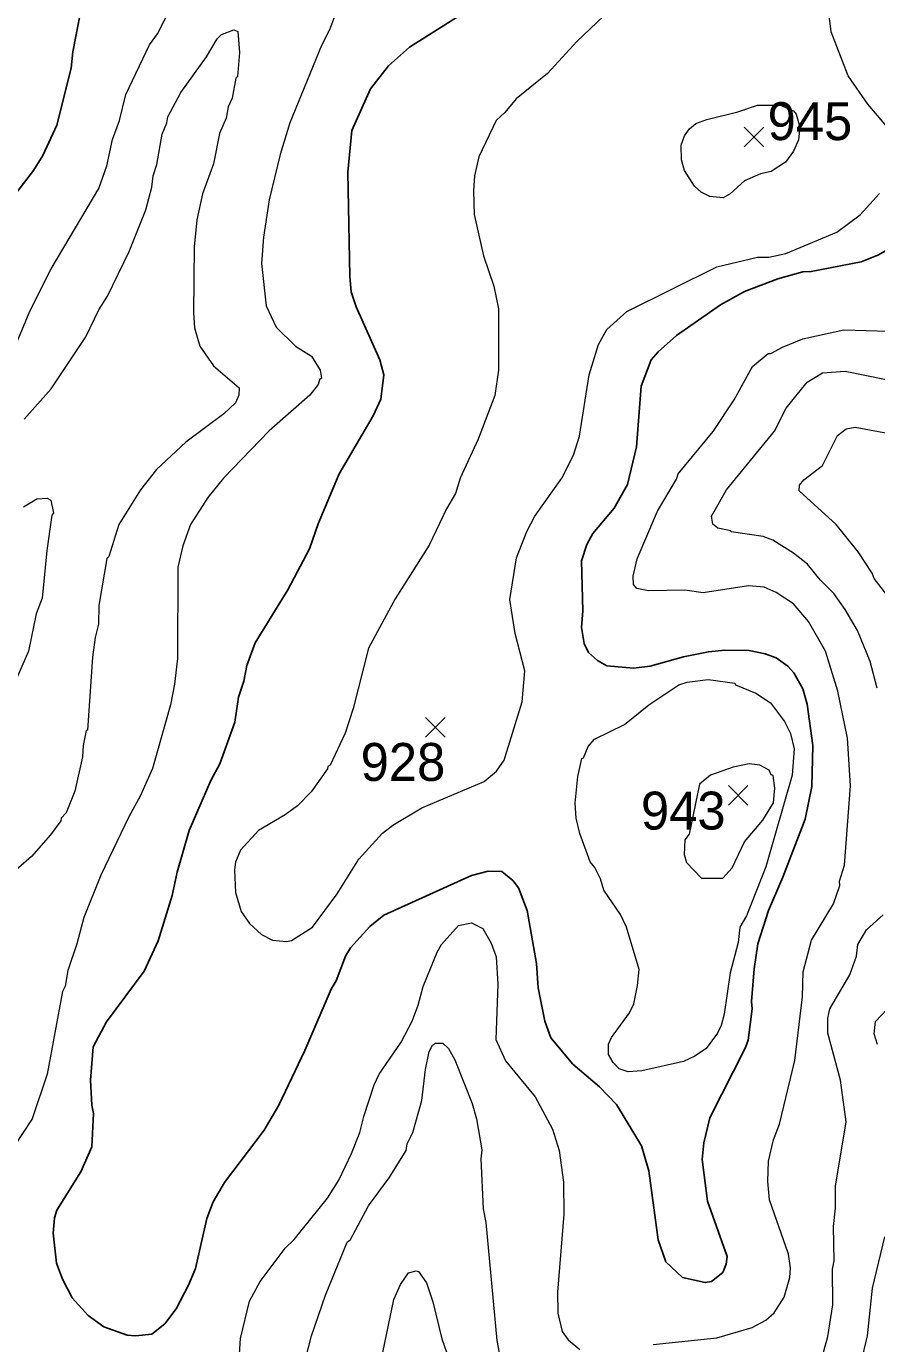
# Model space of a CAD drawing. Extents: x 265.7 to 292.1, y 7676.2 to 7704.2.
# Drawn here: x 274.995 to 276.788, y 7695.187 to 7697.965 of the extents above; entities that cross this region are included whole.
import ezdxf
from ezdxf.enums import TextEntityAlignment as Align

# ---------------------------------------------------------------- set-up
doc = ezdxf.new("R2010")
doc.units = 0
doc.header["$LTSCALE"] = 0.032
for name, color, linetype, lineweight in [('1', 7, 'Continuous', 25), ('2', 7, 'Continuous', 13), ('21', 7, 'Continuous', 25)]:
    doc.layers.add(name, color=color, linetype=linetype, lineweight=lineweight)
doc.layers.add('61', color=7, linetype='Continuous')

msp = doc.modelspace()

# ---------------------------------------------------------------- linework, layer by layer
at = {"layer": '1'}
for points in [[(275.1372, 7698.1394), (275.0925, 7697.9112), (275.0893, 7697.8761), (275.059, 7697.7564), (275.0295, 7697.6925), (275.0095, 7697.6606), (274.9601, 7697.5968)], [(275.1324, 7695.6019), (275.1364, 7695.6721), (275.1324, 7695.6896), (275.13, 7695.7423), (275.1356, 7695.8125), (275.1635, 7695.8652), (275.2433, 7695.9721), (275.2729, 7696.036), (275.3024, 7696.1317), (275.3128, 7696.1812), (275.3383, 7696.269), (275.3838, 7696.3743), (275.4029, 7696.4094), (275.434, 7696.4972), (275.442, 7696.5498), (275.4532, 7696.5834), (275.4596, 7696.6169), (275.4771, 7696.6647), (275.5458, 7696.7765), (275.592, 7696.8626), (275.6104, 7696.9153), (275.6543, 7697.0206), (275.7261, 7697.1435), (275.7421, 7697.1786), (275.7484, 7697.2297), (275.7405, 7697.2616), (275.6902, 7697.3733), (275.6798, 7697.4045), (275.6766, 7697.4372), (275.6726, 7697.6574), (275.6814, 7697.7452), (275.7205, 7697.833), (275.7588, 7697.8816), (275.8027, 7697.9207), (275.9495, 7698.0133)], [(276.9151, 7697.6909), (276.9135, 7697.6558), (276.9031, 7697.6079), (276.8815, 7697.5569), (276.8369, 7697.5082), (276.7906, 7697.4818), (276.7555, 7697.4683)], [(276.7555, 7697.4683), (276.6502, 7697.4475), (276.6326, 7697.4467), (276.5799, 7697.4324), (276.5097, 7697.4052), (276.4586, 7697.3773), (276.3661, 7697.3127), (276.327, 7697.2784), (276.3126, 7697.2616), (276.2911, 7697.2058), (276.2815, 7697.0781), (276.2623, 7696.9983), (276.2344, 7696.9488), (276.1897, 7696.8954), (276.1769, 7696.8722), (276.1658, 7696.8371), (276.1682, 7696.7318), (276.1658, 7696.6967), (276.1714, 7696.6632), (276.1801, 7696.644), (276.1993, 7696.6272), (276.2192, 7696.6161), (276.2751, 7696.6113), (276.3102, 7696.6153), (276.3804, 7696.6352), (276.4331, 7696.6456), (276.4682, 7696.6488), (276.5193, 7696.648), (276.5528, 7696.6416), (276.5759, 7696.6328), (276.6007, 7696.6153), (276.6134, 7696.6009), (276.6326, 7696.5674), (276.6414, 7696.5355), (276.6533, 7696.4477), (276.6517, 7696.3615), (276.6374, 7696.2929), (276.5903, 7696.17), (276.56, 7696.0998), (276.5376, 7696.0296), (276.5296, 7695.9769), (276.5241, 7695.9083), (276.5257, 7695.8923), (276.5169, 7695.8269), (276.5113, 7695.8109), (276.4363, 7695.6625), (276.4235, 7695.6098), (276.4203, 7695.5747), (276.4315, 7695.487), (276.473, 7695.3705), (276.4706, 7695.3545), (276.4634, 7695.3369), (276.4395, 7695.3178), (276.4267, 7695.3154), (276.3788, 7695.3258), (276.3437, 7695.3593), (276.327, 7695.4056), (276.3078, 7695.5508), (276.2919, 7695.6035), (276.2392, 7695.6912), (276.2033, 7695.7279), (276.1474, 7695.7758), (276.1011, 7695.8317), (276.0884, 7695.8668), (276.074, 7695.937), (276.0708, 7695.9881), (276.0509, 7696.0998), (276.0325, 7696.1477), (276.0205, 7696.1636), (275.9974, 7696.182), (275.9687, 7696.1828), (275.9336, 7696.174), (275.7485, 7696.0902), (275.7189, 7696.0663), (275.6782, 7696.0216), (275.6678, 7696.004), (275.6479, 7695.9514), (275.6375, 7695.9338), (275.5817, 7695.8045), (275.5274, 7695.6896), (275.4963, 7695.637), (275.4125, 7695.5261), (275.3886, 7695.4854), (275.375, 7695.4503), (275.3511, 7695.3449), (275.3367, 7695.3098), (275.3104, 7695.2603), (275.2864, 7695.2284), (275.2593, 7695.2069), (275.225, 7695.2029), (275.2074, 7695.2045), (275.158, 7695.222), (275.1252, 7695.246), (275.0909, 7695.2835), (275.071, 7695.3226)], [(275.071, 7695.3226), (275.0582, 7695.3561), (275.051, 7695.4199), (275.0542, 7695.4518), (275.059, 7695.4678), (275.1093, 7695.5492), (275.1324, 7695.6019)]]:
    msp.add_lwpolyline(points, dxfattribs=at)
at = {"layer": '2'}
for points in [[(276.8137, 7697.7484), (276.7698, 7697.8002), (276.7283, 7697.8601), (276.6924, 7697.9527), (276.6837, 7698.0229), (276.6789, 7698.0269), (276.6717, 7698.1218), (276.6789, 7698.1617), (276.7076, 7698.2176), (276.7682, 7698.2663), (276.8018, 7698.2974)], [(276.2687, 7698.0412), (276.1554, 7697.9327), (276.094, 7697.8649), (276.0277, 7697.8114), (276.0038, 7697.7827), (275.9854, 7697.7659), (275.9487, 7697.6893), (275.94, 7697.6494), (275.9376, 7697.6175), (275.9392, 7697.568), (275.9591, 7697.4803), (275.9807, 7697.4164), (275.9902, 7697.3686), (275.9902, 7697.2393), (275.983, 7697.1858), (275.9479, 7697.0941), (275.9096, 7697.0119), (275.9001, 7696.9791), (275.8809, 7696.9472), (275.8442, 7696.8706), (275.7724, 7696.7573), (275.7165, 7696.6536), (275.6838, 7696.5259), (275.6671, 7696.474), (275.6351, 7696.4062), (275.6303, 7696.4038), (275.6296, 7696.399), (275.5952, 7696.3504), (275.5665, 7696.3208), (275.5402, 7696.3017), (275.4843, 7696.269), (275.446, 7696.2275), (275.4356, 7696.2019), (275.4333, 7696.186), (275.4356, 7696.1381), (275.4476, 7696.0982), (275.4652, 7696.0727), (275.4907, 7696.0495), (275.5139, 7696.0375), (275.5434, 7696.0344), (275.5538, 7696.0367), (275.5984, 7696.0647), (275.6503, 7696.1349), (275.6958, 7696.2083), (275.7461, 7696.2634), (275.7676, 7696.2801), (275.829, 7696.3168), (275.9599, 7696.3719), (275.9862, 7696.3942), (276.0022, 7696.4174), (276.0405, 7696.5403), (276.0461, 7696.6057), (276.0253, 7696.6839), (276.0142, 7696.7557), (276.0285, 7696.8435), (276.0501, 7696.8994), (276.0668, 7696.9313), (276.1243, 7697.0119), (276.149, 7697.0605), (276.161, 7697.1004), (276.1817, 7697.2297), (276.2017, 7697.2935), (276.2192, 7697.3255)], [(275.6487, 7697.9965), (275.6343, 7697.9574), (275.6168, 7697.9239), (275.5506, 7697.7611), (275.5298, 7697.6941), (275.5067, 7697.5984), (275.4947, 7697.5202), (275.4907, 7697.4643), (275.5003, 7697.3749), (275.5218, 7697.3302), (275.5625, 7697.2903), (275.596, 7697.2688), (275.6144, 7697.2393), (275.6168, 7697.2225), (275.6128, 7697.2193), (275.6104, 7697.209), (275.5928, 7697.1866), (275.5067, 7697.1116), (275.4101, 7697.0119), (275.3774, 7696.9712), (275.3407, 7696.9137), (275.3247, 7696.869), (275.3144, 7696.8243), (275.3136, 7696.6312), (275.3072, 7696.577), (275.2984, 7696.5339), (275.2609, 7696.3998), (275.2354, 7696.3424), (275.2106, 7696.2977), (275.1516, 7696.1748), (275.1157, 7696.0854), (275.1013, 7696.0296), (275.0822, 7695.9737), (275.0766, 7695.9402), (275.071, 7695.929), (275.0383, 7695.7551), (275.0071, 7695.6609), (274.9704, 7695.6051)], [(274.976, 7697.3015), (275.0024, 7697.3654), (275.047, 7697.4531), (275.1476, 7697.6223), (275.1643, 7697.6702), (275.1763, 7697.726), (275.1907, 7697.7659), (275.2042, 7697.821), (275.2545, 7697.9255), (275.2713, 7697.9487), (275.2976, 7698.0005)], [(274.9896, 7697.1363), (275.047, 7697.2002), (275.1197, 7697.3095), (275.1476, 7697.367), (275.1659, 7697.3957), (275.2114, 7697.4898), (275.2465, 7697.5776), (275.2593, 7697.6255), (275.2617, 7697.6494), (275.2697, 7697.6734), (275.2808, 7697.7372), (275.2912, 7697.7611), (275.2928, 7697.7739), (275.3207, 7697.825), (275.3742, 7697.9), (275.3973, 7697.9383), (275.4061, 7697.9471), (275.4325, 7697.9574), (275.4404, 7697.9535), (275.4444, 7697.9096), (275.4396, 7697.8585), (275.4364, 7697.8553), (275.4285, 7697.813), (275.4205, 7697.7947), (275.4157, 7697.7707), (275.4021, 7697.7388), (275.3894, 7697.675), (275.3662, 7697.6111), (275.3543, 7697.5569), (275.3487, 7697.4994), (275.3471, 7697.3606), (275.3495, 7697.3287), (275.3606, 7697.2904), (275.3894, 7697.2489), (275.4436, 7697.2026), (275.4428, 7697.1866), (275.4356, 7697.1707), (275.4109, 7697.1475), (275.3311, 7697.0877), (275.2689, 7697.0302), (275.2354, 7696.9871), (275.1899, 7696.9137), (275.1683, 7696.8467), (275.1643, 7696.8427), (275.1477, 7696.7435), (275.1468, 7696.7038), (275.1396, 7696.6759), (275.134, 7696.6344), (275.1236, 7696.4804), (275.1205, 7696.4796), (275.1141, 7696.4477), (275.1133, 7696.4238), (275.0965, 7696.3519), (275.0782, 7696.3057), (275.0678, 7696.2945), (275.067, 7696.2889), (275.0454, 7696.2594), (275.0055, 7696.2139), (274.9505, 7696.166)], [(276.7044, 7697.5305), (276.7531, 7697.5672), (276.7938, 7697.6119)], [(276.2192, 7697.3255), (276.2615, 7697.363), (276.4507, 7697.4571), (276.5368, 7697.4779), (276.5608, 7697.4779), (276.5967, 7697.4858), (276.7044, 7697.5305)], [(276.3166, 7695.1845), (276.4507, 7695.1989), (276.5257, 7695.2204), (276.5544, 7695.2364), (276.5719, 7695.2516), (276.5927, 7695.2843), (276.6047, 7695.3258), (276.6063, 7695.3465), (276.6023, 7695.3752), (276.5624, 7695.4902), (276.5584, 7695.5285), (276.56, 7695.5715), (276.5703, 7695.6162), (276.5831, 7695.6497), (276.6158, 7695.7838), (276.6318, 7695.9179), (276.6334, 7695.9705), (276.6509, 7696.0376), (276.6972, 7696.1142), (276.7108, 7696.1525), (276.71, 7696.162), (276.7204, 7696.1955), (276.7331, 7696.3631), (276.7267, 7696.4637), (276.706, 7696.5626), (276.6805, 7696.6472), (276.6446, 7696.7094), (276.6126, 7696.7469), (276.5759, 7696.7709), (276.5512, 7696.782), (276.5177, 7696.7844), (276.4219, 7696.7701), (276.3836, 7696.7757), (276.307, 7696.7741), (276.2823, 7696.7789), (276.2751, 7696.7876), (276.2743, 7696.8052), (276.2831, 7696.8419), (276.3262, 7696.9424), (276.3661, 7697.0095), (276.3693, 7697.0206), (276.4435, 7697.11), (276.4874, 7697.177), (276.5265, 7697.2473), (276.5592, 7697.2744), (276.5648, 7697.2744), (276.5895, 7697.288), (276.6326, 7697.3055), (276.7188, 7697.3247), (276.8129, 7697.3215)], [(276.789, 7696.569), (276.7746, 7696.6249), (276.7475, 7696.6903), (276.722, 7696.735), (276.698, 7696.7685), (276.6693, 7696.7972), (276.6422, 7696.8307), (276.6126, 7696.8539), (276.5688, 7696.881), (276.5488, 7696.889), (276.481, 7696.8985), (276.4802, 7696.9009), (276.453, 7696.9065), (276.4427, 7696.9145), (276.4395, 7696.9313), (276.4714, 7696.9871), (276.5727, 7697.1108), (276.5975, 7697.1595), (276.6414, 7697.2145), (276.6741, 7697.2337), (276.722, 7697.2377), (276.8496, 7697.2113)], [(276.8608, 7696.6999), (276.7826, 7696.8004), (276.7786, 7696.8116), (276.7491, 7696.8563), (276.7028, 7696.9137), (276.6246, 7696.9847), (276.6254, 7696.9967), (276.6342, 7697.0079), (276.6741, 7697.0382), (276.7052, 7697.102), (276.7236, 7697.1156), (276.7427, 7697.1196), (276.8528, 7697.0988)], [(274.9888, 7696.9512), (275.0167, 7696.968), (275.0383, 7696.9696), (275.0462, 7696.9656), (275.0518, 7696.9377), (275.0486, 7696.9337), (275.0375, 7696.8595), (275.0279, 7696.7589), (275.0151, 7696.7254), (274.9992, 7696.6472), (274.9473, 7696.5275)], [(276.7315, 7695.9641), (276.7459, 7696.004), (276.7483, 7696.028), (276.7666, 7696.0591), (276.8018, 7696.091)], [(275.7389, 7695.7551), (275.7852, 7695.8221), (275.8083, 7695.8668), (275.8211, 7695.9003), (275.8314, 7695.9394), (275.861, 7696.012), (275.8705, 7696.028), (275.9064, 7696.0687), (275.9336, 7696.0742), (275.9575, 7696.0623), (275.9751, 7696.0312), (275.9854, 7696.0024), (275.9894, 7695.945), (275.9846, 7695.8277), (276.0054, 7695.783), (276.0676, 7695.7072), (276.1043, 7695.6386), (276.1187, 7695.5939), (276.1275, 7695.5269), (276.1283, 7695.4598), (276.1147, 7695.2954), (276.1155, 7695.2508), (276.1251, 7695.2125), (276.1371, 7695.1949), (276.1618, 7695.1742)], [(276.7012, 7695.5189), (276.7236, 7695.6545), (276.7116, 7695.7423), (276.6853, 7695.8413), (276.6853, 7695.8732), (276.6892, 7695.8923), (276.7315, 7695.9641)], [(276.7898, 7695.8173), (276.7826, 7695.8397), (276.7858, 7695.866), (276.8345, 7695.9171)], [(275.5761, 7695.1263), (275.596, 7695.2029), (275.6256, 7695.2891), (275.671, 7695.4008), (275.6782, 7695.4064), (275.7165, 7695.4774), (275.7596, 7695.5364), (275.7955, 7695.5939), (275.7979, 7695.6082), (275.8099, 7695.6322), (275.829, 7695.6992), (275.8362, 7695.7646), (275.8442, 7695.803), (275.8514, 7695.8157), (275.8578, 7695.8205), (275.8729, 7695.8205), (275.8849, 7695.8093), (275.8985, 7695.7854), (275.9352, 7695.6928), (275.9439, 7695.6609), (275.9551, 7695.5955), (275.9535, 7695.5763), (275.9583, 7695.471), (275.9639, 7695.4423), (275.987, 7695.1933), (275.9966, 7695.1414)], [(275.6296, 7695.4933), (275.6535, 7695.5316), (275.6806, 7695.5875), (275.6982, 7695.6322), (275.7062, 7695.6657), (275.7285, 7695.7327), (275.7389, 7695.7551)], [(276.6717, 7695.1534), (276.6853, 7695.2013), (276.6956, 7695.2683), (276.6948, 7695.3433), (276.6988, 7695.3609), (276.6972, 7695.4335), (276.7012, 7695.4726), (276.7012, 7695.5189)], [(275.4428, 7695.1422), (275.446, 7695.1973), (275.4652, 7695.2763), (275.4875, 7695.3178), (275.5402, 7695.388), (275.5593, 7695.4064), (275.6296, 7695.4933)], [(276.315, 7694.9515), (276.3693, 7694.9691), (276.414, 7694.9731), (276.5033, 7694.9611), (276.5416, 7694.9523), (276.5831, 7694.9523), (276.639, 7694.9675), (276.6677, 7694.9882), (276.7148, 7695.0577), (276.7387, 7695.1023), (276.7555, 7695.147), (276.769, 7695.2029), (276.7794, 7695.3034), (276.8057, 7695.412)], [(275.7397, 7695.1343), (275.77, 7695.2795), (275.7836, 7695.3114), (275.8003, 7695.3361), (275.8171, 7695.3401), (275.8219, 7695.3385), (275.8386, 7695.3146), (275.8522, 7695.2747), (275.8713, 7695.1965), (275.8905, 7695.1406)]]:
    msp.add_lwpolyline(points, dxfattribs=at)
for points in [[(276.5529, 7697.7986), (276.5856, 7697.7986), (276.6128, 7697.7863), (276.6182, 7697.7795), (276.6264, 7697.7523), (276.623, 7697.7252), (276.6126, 7697.7013), (276.5959, 7697.6782), (276.5656, 7697.6582), (276.5432, 7697.6534), (276.5097, 7697.6391), (276.4794, 7697.6111), (276.4642, 7697.6031), (276.4363, 7697.6055), (276.4179, 7697.6151), (276.4036, 7697.6279), (276.3828, 7697.6606), (276.3764, 7697.6829), (276.3756, 7697.7141), (276.3828, 7697.734), (276.3932, 7697.7484), (276.4068, 7697.7595), (276.4299, 7697.7683), (276.4953, 7697.7843), (276.5368, 7697.7986)], [(276.433, 7696.5869), (276.489, 7696.5794), (276.4906, 7696.5762), (276.5336, 7696.5586), (276.564, 7696.5379), (276.5935, 7696.4988), (276.6063, 7696.4732), (276.6142, 7696.4413), (276.6102, 7696.3855), (276.5544, 7696.1924), (276.5137, 7696.0886), (276.4993, 7696.0647), (276.4961, 7696.0328), (276.4794, 7695.9689), (276.4666, 7695.8812), (276.4602, 7695.8572), (276.4522, 7695.8413), (276.4283, 7695.8093), (276.4044, 7695.7926), (276.3804, 7695.7814), (276.2927, 7695.7622), (276.2639, 7695.7599), (276.2448, 7695.7662), (276.232, 7695.7798), (276.2224, 7695.7966), (276.2224, 7695.8181), (276.2288, 7695.8325), (276.2671, 7695.8843), (276.2759, 7695.9035), (276.2839, 7695.9418), (276.2871, 7695.9753), (276.2607, 7696.0647), (276.248, 7696.0918), (276.2129, 7696.1429), (276.2057, 7696.1668), (276.1937, 7696.1908), (276.1841, 7696.2027), (276.1618, 7696.2626), (276.1546, 7696.2945), (276.1522, 7696.3264), (276.1578, 7696.3823), (276.1666, 7696.4206), (276.1698, 7696.4222), (276.1793, 7696.4461), (276.1929, 7696.4613), (276.256, 7696.4924), (276.3078, 7696.5339), (276.3709, 7696.5762), (276.3884, 7696.5818)], [(276.4146, 7696.3664), (276.3929, 7696.2612), (276.3836, 7696.249), (276.382, 7696.2179), (276.3868, 7696.2011), (276.4187, 7696.1684), (276.4634, 7696.1684), (276.4834, 7696.19), (276.5097, 7696.245), (276.548, 7696.2905), (276.5703, 7696.3272), (276.5735, 7696.3583), (276.5695, 7696.3847), (276.5656, 7696.3863), (276.5616, 7696.3958), (276.5416, 7696.4062), (276.5193, 7696.4094), (276.4858, 7696.4022), (276.4379, 7696.3855)]]:
    msp.add_lwpolyline(points, close=True, dxfattribs=at)
at = {"layer": '21'}
for p, q in [((276.5089, 7697.7519), (276.5501, 7697.7107)), ((276.5501, 7697.7519), (276.5089, 7697.7107)), ((275.8368, 7696.5071), (275.878, 7696.4659)), ((275.878, 7696.5071), (275.8368, 7696.4659)), ((276.4753, 7696.3634), (276.5165, 7696.3222)), ((276.5165, 7696.3634), (276.4753, 7696.3222))]:
    msp.add_line(p, q, dxfattribs=at)

# ---------------------------------------------------------------- texts
at = {"layer": '61'}
for s, p in [('945', (276.6474, 7697.7247)), ('928', (275.7889, 7696.3733)), ('943', (276.3802, 7696.2707))]:
    msp.add_text(s, height=0.08, dxfattribs=at).set_placement(p, align=Align.CENTER)

doc.saveas('drawing.dxf')
